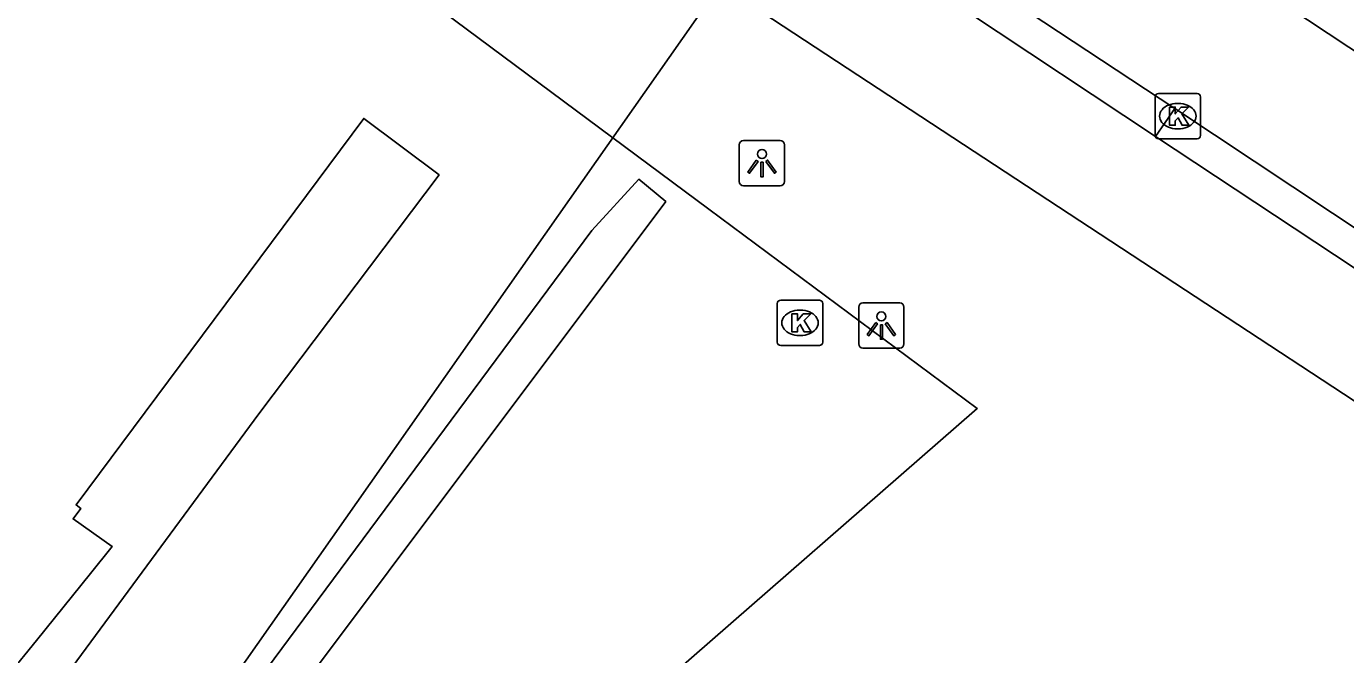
# Model space of a CAD drawing. Extents: x 159718 to 160783, y 383290 to 384030.
# Drawn here: x 160501.37 to 160530.44, y 383748.21 to 383762.04 of the extents above; entities that cross this region are included whole.
import ezdxf

# ---------------------------------------------------------------- set-up
doc = ezdxf.new("R2010")
doc.units = 0
for name, color, linetype in [('IMGEO_Fietspad_gesloten', 7, 'Continuous'), ('IMGEO_Kolk', 7, 'Continuous'), ('IMGEO_Lichtpunt', 7, 'Continuous'), ('IMGEO_Pand_vergunning_verleend', 7, 'Continuous'), ('IMGEO_Rijbaan_lokaal_gesloten', 7, 'Continuous'), ('IMGEO_Rijbaan_lokaal_open', 7, 'Continuous'), ('IMGEO_Voetpad_open', 7, 'Continuous')]:
    doc.layers.add(name, color=color, linetype=linetype)

msp = doc.modelspace()

# ---------------------------------------------------------------- linework, layer by layer
at = {"layer": 'IMGEO_Fietspad_gesloten'}
msp.add_lwpolyline([(160526.248, 383759.623), (160530.627, 383756.727), (160533.96, 383754.558)], dxfattribs=at)
at = {"layer": 'IMGEO_Kolk'}
for p, q in [((160526.237, 383759.642), (160526.237, 383760.494)), ((160526.312, 383760.568), (160527.164, 383760.568)), ((160526.725, 383760.348), (160526.75, 383760.348)), ((160527.238, 383760.494), (160527.238, 383759.642)), ((160526.748, 383759.788), (160526.723, 383759.788)), ((160527.164, 383759.568), (160526.312, 383759.568)), ((160517.987, 383756.017), (160518.839, 383756.017)), ((160517.912, 383755.091), (160517.912, 383755.943)), ((160518.4, 383755.797), (160518.425, 383755.797)), ((160518.913, 383755.943), (160518.913, 383755.091)), ((160518.423, 383755.237), (160518.398, 383755.237)), ((160518.839, 383755.017), (160517.987, 383755.017))]:
    msp.add_line(p, q, dxfattribs=at)
for points in [[(160526.237, 383759.642), (160526.237, 383760.494)], [(160526.312, 383760.568), (160527.164, 383760.568)], [(160527.238, 383760.494), (160527.238, 383759.642)], [(160526.558, 383760.268), (160526.681, 383760.268), (160526.681, 383760.117), (160526.811, 383760.268), (160526.975, 383760.268), (160526.829, 383760.117), (160526.982, 383759.868), (160526.83, 383759.868), (160526.745, 383760.032), (160526.681, 383759.965), (160526.681, 383759.868), (160526.558, 383759.868), (160526.558, 383760.268)], [(160527.164, 383759.568), (160526.312, 383759.568)], [(160517.987, 383756.017), (160518.839, 383756.017)], [(160517.912, 383755.091), (160517.912, 383755.943)], [(160518.233, 383755.717), (160518.356, 383755.717), (160518.356, 383755.566), (160518.486, 383755.717), (160518.65, 383755.717), (160518.504, 383755.566), (160518.657, 383755.317), (160518.505, 383755.317), (160518.42, 383755.481), (160518.356, 383755.414), (160518.356, 383755.317), (160518.233, 383755.317), (160518.233, 383755.717)], [(160518.913, 383755.943), (160518.913, 383755.091)], [(160518.839, 383755.017), (160517.987, 383755.017)]]:
    msp.add_lwpolyline(points, dxfattribs=at)
for centre, start, end in [((160526.314, 383760.492), 91.552, 178.448), ((160526.314, 383760.492), 91.552, 178.448), ((160527.162, 383760.492), 1.552, 88.448), ((160527.162, 383760.492), 1.552, 88.448), ((160526.314, 383759.644), 181.552, 268.448), ((160526.314, 383759.644), 181.552, 268.448), ((160527.162, 383759.644), 271.552, 358.448), ((160527.162, 383759.644), 271.552, 358.448), ((160517.989, 383755.941), 91.552, 178.448), ((160517.989, 383755.941), 91.552, 178.448), ((160518.837, 383755.941), 1.552, 88.448), ((160518.837, 383755.941), 1.552, 88.448), ((160517.989, 383755.093), 181.552, 268.448), ((160517.989, 383755.093), 181.552, 268.448), ((160518.837, 383755.093), 271.552, 358.448), ((160518.837, 383755.093), 271.552, 358.448)]:
    msp.add_arc(centre, 0.0765, start, end, dxfattribs=at)
for centre, major_axis, ratio, start_param, end_param in [((160526.724, 383760.068), (-0.387, 0.002), 0.722429, 4.712389, 7.853982), ((160526.749, 383760.068), (-0.39, 0.002), 0.717154, 1.570796, 4.712389), ((160518.399, 383755.517), (-0.387, 0.002), 0.722429, 4.712389, 7.853982), ((160518.424, 383755.517), (-0.39, 0.002), 0.717154, 1.570796, 4.712389)]:
    msp.add_ellipse(centre, major_axis=major_axis, ratio=ratio, start_param=start_param, end_param=end_param, dxfattribs=at)
at = {"layer": 'IMGEO_Lichtpunt'}
for p, q in [((160517.076, 383759.436), (160517.076, 383758.629)), ((160517.076, 383759.436), (160517.076, 383758.629)), ((160517.978, 383759.531), (160517.17, 383759.531)), ((160517.978, 383759.531), (160517.17, 383759.531)), ((160518.072, 383758.629), (160518.072, 383759.436)), ((160518.072, 383758.629), (160518.072, 383759.436)), ((160517.17, 383758.535), (160517.978, 383758.535)), ((160517.17, 383758.535), (160517.978, 383758.535)), ((160520.609, 383755.955), (160519.801, 383755.955)), ((160520.609, 383755.955), (160519.801, 383755.955)), ((160519.707, 383755.86), (160519.707, 383755.053)), ((160519.707, 383755.86), (160519.707, 383755.053)), ((160520.703, 383755.053), (160520.703, 383755.86)), ((160520.703, 383755.053), (160520.703, 383755.86)), ((160519.801, 383754.959), (160520.609, 383754.959)), ((160519.801, 383754.959), (160520.609, 383754.959))]:
    msp.add_line(p, q, dxfattribs=at)
for points in [[(160517.45, 383759.1), (160517.489, 383759.072), (160517.301, 383758.81), (160517.263, 383758.837), (160517.45, 383759.1)], [(160517.552, 383759.052), (160517.599, 383759.052), (160517.599, 383758.73), (160517.552, 383758.73), (160517.552, 383759.052)], [(160517.662, 383759.072), (160517.7, 383759.099), (160517.887, 383758.837), (160517.848, 383758.809), (160517.662, 383759.072)], [(160520.081, 383755.524), (160520.12, 383755.496), (160519.932, 383755.234), (160519.894, 383755.261), (160520.081, 383755.524)], [(160520.183, 383755.476), (160520.23, 383755.476), (160520.23, 383755.154), (160520.183, 383755.154), (160520.183, 383755.476)], [(160520.293, 383755.496), (160520.331, 383755.523), (160520.518, 383755.261), (160520.479, 383755.233), (160520.293, 383755.496)]]:
    msp.add_lwpolyline(points, dxfattribs=at)
for centre in [(160517.575, 383759.234), (160520.206, 383755.658)]:
    msp.add_circle(centre, 0.0994, dxfattribs=at)
for centre, start, end in [((160517.17, 383759.436), 90, 180), ((160517.17, 383759.436), 90, 180), ((160517.978, 383759.436), 0, 90), ((160517.978, 383759.436), 0, 90), ((160517.17, 383758.629), 180, 270), ((160517.17, 383758.629), 180, 270), ((160517.978, 383758.629), 270, 0), ((160517.978, 383758.629), 270, 360), ((160519.801, 383755.86), 90, 180), ((160519.801, 383755.86), 90, 180), ((160520.609, 383755.86), 0, 90), ((160520.609, 383755.86), 0, 90), ((160519.801, 383755.053), 180, 270), ((160519.801, 383755.053), 180, 270), ((160520.609, 383755.053), 270, 0), ((160520.609, 383755.053), 270, 360)]:
    msp.add_arc(centre, 0.0946, start, end, dxfattribs=at)
at = {"layer": 'IMGEO_Pand_vergunning_verleend'}
msp.add_lwpolyline([(160431.124, 383786.452), (160447.807, 383808.696), (160466.886, 383794.387), (160465.896, 383793.067), (160488.439, 383776.16), (160489.69, 383777.857), (160516.406, 383758.02), (160522.32, 383753.629), (160501.011, 383735.052), (160473.315, 383755.825), (160473.755, 383756.412), (160451.199, 383773.33), (160450.27, 383772.092), (160431.124, 383786.452)], dxfattribs=at)
at = {"layer": 'IMGEO_Rijbaan_lokaal_gesloten'}
for points in [[(160510.644, 383774.978), (160516.152, 383771.204), (160524.539, 383765.534), (160533.26, 383759.769), (160541.777, 383754.245), (160543.454, 383753.183)], [(160526.669, 383760.235), (160522.496, 383762.997), (160518.51, 383765.693)], [(160534.37, 383755.168), (160531.02, 383757.354), (160526.669, 383760.235)]]:
    msp.add_lwpolyline(points, dxfattribs=at)
at = {"layer": 'IMGEO_Rijbaan_lokaal_open'}
for points in [[(160518.075, 383765.054), (160522.078, 383762.38), (160526.248, 383759.623)], [(160516.655, 383762.968), (160498.198, 383736.695)], [(160541.795, 383746.477), (160516.655, 383762.968)], [(160526.669, 383760.235), (160526.248, 383759.623)]]:
    msp.add_lwpolyline(points, dxfattribs=at)
at = {"layer": 'IMGEO_Voetpad_open'}
for points in [[(160500.722, 383745.703), (160506.489, 383753.515), (160510.459, 383758.772), (160508.801, 383760.018), (160502.463, 383751.507), (160502.566, 383751.43), (160502.396, 383751.201), (160503.26, 383750.591), (160502.782, 383750), (160501.589, 383748.526), (160500.983, 383747.777)], [(160496.458, 383732.86), (160501.754, 383739.92), (160503.245, 383741.907), (160515.456, 383758.185), (160514.863, 383758.677), (160513.829, 383757.551), (160502.76, 383742.637), (160501.276, 383740.638), (160498.295, 383736.621)]]:
    msp.add_lwpolyline(points, dxfattribs=at)

doc.saveas('drawing.dxf')
